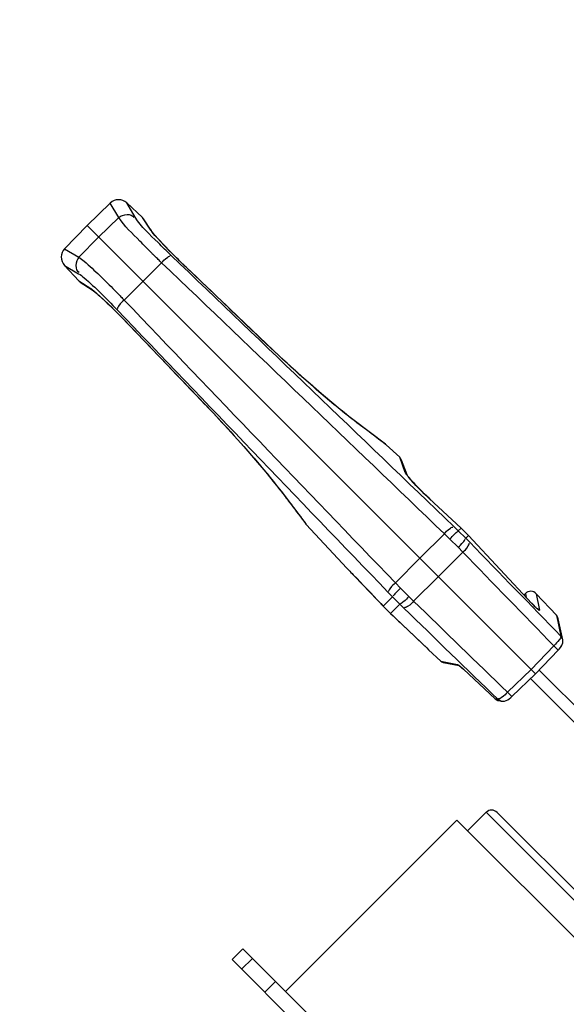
# Paper-space layout 'Sheet' of a CAD drawing. Header units: inches. Extents: x 0.2 to 10.8, y 0.2 to 8.3.
# Tile 531 of 545: x 9.048 to 9.192, y 6.732 to 6.993. Entities that reach past the tile are written whole.
import ezdxf

# ---------------------------------------------------------------- set-up
doc = ezdxf.new("R2010")
doc.units = ezdxf.units.IN
doc.header["$MEASUREMENT"] = 0
doc.layers.get('0').update_dxf_attribs({"lineweight": 5})
doc.styles.add('My Text', font='tahoma.ttf')
doc.dimstyles.new('My Dimension - mm [in] (ANSI)$0', dxfattribs={"dimtxt": 0.12, "dimasz": 0.09842519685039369, "dimexe": 0.125, "dimexo": 0.06299999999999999, "dimgap": 0.03149606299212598, "dimtad": 0, "dimlfac": 250, "dimzin": 4, "dimdsep": 46, "dimtxsty": 'My Text', "dimblk": 'Filled-1', "dimcen": 0.09, "dimclrd": 1, "dimclre": 1, "dimclrt": 1, "dimadec": 1, "dimazin": 1, "dimtfac": 1, "dimtofl": 0, "dimtmove": 0, "dimatfit": 3, "dimfxl": 1, "dimtolj": 1, "dimtzin": 4, "dimlwd": -1, "dimlwe": -1, "dimarcsym": 0})

# ---------------------------------------------------------------- blocks, each defined once
blk = doc.blocks.new('*D10')
at = {"color": 1, "true_color": 0xff0000}
for p, q in [((9.449596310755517, 8.02493972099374), (8.40388933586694, 8.02493972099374)), ((8.52888933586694, 7.926514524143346), (8.52888933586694, 7.823456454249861)), ((8.52888933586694, 5.991751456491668), (8.52888933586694, 6.094809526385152)), ((9.130400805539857, 5.893326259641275), (8.40388933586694, 5.893326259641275))]:
    blk.add_line(p, q, dxfattribs=at)
at = {"layer": 'Defpoints', "color": 0}
for p in [(9.512596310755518, 8.02493972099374), (8.52888933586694, 5.893326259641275), (9.193400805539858, 5.893326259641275)]:
    blk.add_point(p, dxfattribs=at)
at = {"color": 1, "true_color": 0xff0000, "insert": (8.52888933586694, 6.959132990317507), "char_height": 0.12, "attachment_point": 5, "rotation": 90, "style": 'My Text'}
blk.add_mtext('\\A1;532.90 mm [20.980 in]', dxfattribs=at)
blk = doc.blocks.new('Filled-1')
blk = doc.blocks.new('*D11')
at = {"color": 1, "true_color": 0xff0000}
for p, q in [((10.62197169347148, 6.868953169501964), (10.62197169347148, 5.332491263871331)), ((8.790261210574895, 6.233465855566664), (8.790261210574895, 5.332491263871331)), ((8.691836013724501, 5.457491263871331), (8.593410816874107, 5.457491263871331)), ((10.72039689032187, 5.457491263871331), (10.81882208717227, 5.457491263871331))]:
    blk.add_line(p, q, dxfattribs=at)
at = {"layer": 'Defpoints', "color": 0}
for p in [(10.62197169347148, 6.931953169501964), (8.790261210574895, 6.296465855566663), (10.62197169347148, 5.457491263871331)]:
    blk.add_point(p, dxfattribs=at)
at = {"color": 1, "true_color": 0xff0000, "insert": (9.671286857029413, 5.457491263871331), "char_height": 0.12, "attachment_point": 5, "style": 'My Text'}
blk.add_mtext('\\A1;457.93 mm [18.029 in]', dxfattribs=at)

psp = doc.layouts.new('Sheet')

# ---------------------------------------------------------------- linework, layer by layer
at = {"color": 0, "linetype": 'ByBlock', "lineweight": -3}
for p, q in [((9.065550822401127, 6.93816042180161), (9.071673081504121, 6.944072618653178)), ((9.073933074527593, 6.940284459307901), (9.071673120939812, 6.944072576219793)), ((9.076078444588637, 6.944111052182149), (9.080165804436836, 6.94029952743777)), ((9.07828340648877, 6.940369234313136), (9.07607860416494, 6.94411090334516)), ((9.073933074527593, 6.940284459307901), (9.06859028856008, 6.935120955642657)), ((9.082188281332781, 6.937183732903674), (9.080165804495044, 6.940299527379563)), ((9.082500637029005, 6.936816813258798), (9.080479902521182, 6.939924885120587)), ((9.059638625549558, 6.932038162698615), (9.065550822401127, 6.93816042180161)), ((9.183971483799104, 6.819739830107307), (9.065550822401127, 6.93816042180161)), ((9.08218828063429, 6.937183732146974), (9.082500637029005, 6.936816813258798)), ((9.06859028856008, 6.935120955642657), (9.063426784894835, 6.929778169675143)), ((9.059638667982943, 6.932038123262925), (9.063426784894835, 6.929778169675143)), ((9.08278246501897, 6.930733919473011), (9.082697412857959, 6.930817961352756)), ((9.082886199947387, 6.930631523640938), (9.08278246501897, 6.930733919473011)), ((9.083010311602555, 6.930509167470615), (9.082886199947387, 6.930631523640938)), ((9.085264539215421, 6.928314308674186), (9.080317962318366, 6.92339328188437)), ((9.085056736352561, 6.92851454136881), (9.084808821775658, 6.928753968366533)), ((9.085264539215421, 6.928314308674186), (9.085056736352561, 6.92851454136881)), ((9.059600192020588, 6.927632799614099), (9.063411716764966, 6.9235454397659)), ((9.059600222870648, 6.927632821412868), (9.063342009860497, 6.925427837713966)), ((9.112910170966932, 6.906906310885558), (9.091814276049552, 6.927075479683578)), ((9.063411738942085, 6.923545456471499), (9.066527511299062, 6.921522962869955)), ((9.063786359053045, 6.923231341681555), (9.06689443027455, 6.921210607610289)), ((9.080317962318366, 6.92339328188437), (9.07539693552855, 6.918446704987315)), ((9.066527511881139, 6.921522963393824), (9.066894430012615, 6.921210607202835)), ((9.066901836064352, 6.921205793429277), (9.068024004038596, 6.92030748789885)), ((9.07289328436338, 6.921013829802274), (9.072977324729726, 6.920928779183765)), ((9.072977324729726, 6.920928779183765), (9.073079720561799, 6.920825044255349)), ((9.073079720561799, 6.920825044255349), (9.073202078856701, 6.920700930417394)), ((9.0749572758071, 6.918902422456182), (9.075196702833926, 6.918654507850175)), ((9.075196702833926, 6.918654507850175), (9.07539693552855, 6.918446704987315)), ((9.076635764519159, 6.911896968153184), (9.096804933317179, 6.890801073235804)), ((9.135888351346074, 6.886802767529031), (9.135741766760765, 6.886915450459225)), ((9.144388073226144, 6.880394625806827), (9.135744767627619, 6.886928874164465)), ((9.135888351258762, 6.886802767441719), (9.135744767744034, 6.886928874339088)), ((9.144557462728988, 6.880253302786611), (9.144388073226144, 6.880394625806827)), ((9.144557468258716, 6.880253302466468), (9.1444145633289, 6.880359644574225)), ((9.14455747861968, 6.880253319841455), (9.14811970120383, 6.876931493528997)), ((9.149590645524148, 6.872935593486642), (9.148119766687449, 6.876931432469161)), ((9.150071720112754, 6.872265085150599), (9.148632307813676, 6.876160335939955)), ((9.149590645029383, 6.872935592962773), (9.149984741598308, 6.872436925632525)), ((9.149984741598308, 6.872436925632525), (9.150105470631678, 6.872174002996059)), ((9.116908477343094, 6.867822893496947), (9.11678236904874, 6.867966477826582)), ((9.11678236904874, 6.867966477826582), (9.12331661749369, 6.859323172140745)), ((9.11679574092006, 6.8679695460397), (9.116908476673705, 6.867822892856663)), ((9.12331661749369, 6.859323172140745), (9.123457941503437, 6.859153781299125)), ((9.123326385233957, 6.85933045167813), (9.12345791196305, 6.859153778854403)), ((9.123457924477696, 6.859153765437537), (9.13416889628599, 6.847667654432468)), ((9.163604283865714, 6.857522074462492), (9.162389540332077, 6.858678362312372)), ((9.163604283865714, 6.857522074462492), (9.16431827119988, 6.858236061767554)), ((9.166292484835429, 6.856261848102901), (9.16431827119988, 6.858236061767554)), ((9.159923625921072, 6.856725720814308), (9.153437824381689, 6.850273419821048)), ((9.161366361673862, 6.855341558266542), (9.159923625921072, 6.856725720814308)), ((9.1635376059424, 6.853181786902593), (9.161366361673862, 6.855341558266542)), ((9.165584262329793, 6.855553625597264), (9.163604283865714, 6.857522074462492)), ((9.165584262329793, 6.855553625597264), (9.166292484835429, 6.856261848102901)), ((9.166615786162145, 6.854482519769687), (9.165584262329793, 6.855553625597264)), ((9.182978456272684, 6.838363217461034), (9.166292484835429, 6.856261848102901)), ((9.164771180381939, 6.851908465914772), (9.1635376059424, 6.853181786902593)), ((9.153437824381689, 6.850273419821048), (9.146985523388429, 6.843787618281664)), ((9.164771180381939, 6.851908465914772), (9.158309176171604, 6.845402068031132)), ((9.13416923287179, 6.847667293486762), (9.134633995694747, 6.847191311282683)), ((9.134376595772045, 6.847454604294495), (9.144118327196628, 6.837265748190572)), ((9.158309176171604, 6.845402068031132), (9.151802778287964, 6.838940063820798)), ((9.146985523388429, 6.843787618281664), (9.148369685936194, 6.842344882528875)), ((9.148369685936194, 6.842344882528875), (9.150529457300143, 6.840173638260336)), ((9.143742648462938, 6.837660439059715), (9.146189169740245, 6.840106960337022)), ((9.145032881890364, 6.841321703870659), (9.146189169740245, 6.840106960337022)), ((9.146189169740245, 6.840106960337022), (9.148157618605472, 6.838126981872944)), ((9.150529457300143, 6.840173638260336), (9.151802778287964, 6.838940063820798)), ((9.18093439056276, 6.840567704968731), (9.181324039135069, 6.84095735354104)), ((9.181323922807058, 6.84095723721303), (9.181531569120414, 6.839927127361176)), ((9.184201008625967, 6.840907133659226), (9.189506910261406, 6.835217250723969)), ((9.184201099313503, 6.840907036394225), (9.185069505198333, 6.836530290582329)), ((9.14310513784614, 6.838340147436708), (9.143742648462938, 6.837660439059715)), ((9.143744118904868, 6.83765838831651), (9.144713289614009, 6.836656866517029)), ((9.144321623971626, 6.837055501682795), (9.144713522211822, 6.836657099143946)), ((9.14571686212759, 6.835686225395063), (9.148157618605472, 6.838126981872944)), ((9.148157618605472, 6.838126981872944), (9.14922872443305, 6.837095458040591)), ((9.184539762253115, 6.836860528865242), (9.182984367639, 6.838368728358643)), ((9.184554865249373, 6.836915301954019), (9.184412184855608, 6.836964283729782)), ((9.185069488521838, 6.836530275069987), (9.184554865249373, 6.836915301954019)), ((9.144713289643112, 6.836656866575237), (9.145714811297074, 6.835687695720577)), ((9.144713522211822, 6.836657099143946), (9.145102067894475, 6.836274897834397)), ((9.14531208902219, 6.836071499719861), (9.155510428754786, 6.826320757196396)), ((9.14571686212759, 6.835686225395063), (9.146360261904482, 6.835082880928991)), ((9.189506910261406, 6.835217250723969), (9.19068237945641, 6.829686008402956)), ((9.191181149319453, 6.828749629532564), (9.19000007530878, 6.834271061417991)), ((9.155247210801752, 6.826578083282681), (9.155716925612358, 6.826119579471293)), ((9.188830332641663, 6.82711479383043), (9.182834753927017, 6.82087649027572)), ((9.189970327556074, 6.82598153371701), (9.188830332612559, 6.82711479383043)), ((9.190586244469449, 6.826695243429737), (9.19070728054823, 6.826869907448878)), ((9.190856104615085, 6.827088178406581), (9.190944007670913, 6.827257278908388)), ((9.191054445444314, 6.827476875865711), (9.19111555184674, 6.827672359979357)), ((9.155724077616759, 6.826112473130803), (9.158978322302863, 6.823077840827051)), ((9.183971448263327, 6.81973979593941), (9.189970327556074, 6.82598153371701)), ((9.158978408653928, 6.823077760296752), (9.163418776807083, 6.822216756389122)), ((9.159567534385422, 6.822777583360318), (9.163820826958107, 6.821949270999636)), ((9.163418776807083, 6.822216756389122), (9.163568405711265, 6.822142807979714)), ((9.163418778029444, 6.822216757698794), (9.163803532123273, 6.82197163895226)), ((9.163568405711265, 6.822142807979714), (9.163846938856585, 6.821944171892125)), ((9.163739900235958, 6.822004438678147), (9.163820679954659, 6.821949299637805)), ((9.163820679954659, 6.821949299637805), (9.164973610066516, 6.820968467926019)), ((9.163846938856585, 6.821944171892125), (9.164163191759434, 6.821691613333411)), ((9.164068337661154, 6.821759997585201), (9.164973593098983, 6.820968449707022)), ((9.164163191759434, 6.821691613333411), (9.164976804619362, 6.820971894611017)), ((9.164973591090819, 6.820968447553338), (9.173336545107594, 6.813172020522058)), ((9.182834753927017, 6.82087649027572), (9.176596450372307, 6.814880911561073)), ((9.177729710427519, 6.813740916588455), (9.183971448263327, 6.81973979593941)), ((9.184941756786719, 6.820749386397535), (9.214447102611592, 6.791244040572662)), ((9.182673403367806, 6.818492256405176), (9.212184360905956, 6.788981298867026)), ((9.177729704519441, 6.813740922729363), (9.176596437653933, 6.814880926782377)), ((9.173336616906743, 6.813172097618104), (9.173503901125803, 6.813034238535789)), ((9.173336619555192, 6.813172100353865), (9.174070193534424, 6.812735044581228)), ((9.17402523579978, 6.813028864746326), (9.173339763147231, 6.813175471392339)), ((9.174656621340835, 6.812622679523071), (9.174025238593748, 6.813028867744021)), ((9.174070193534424, 6.812735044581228), (9.174264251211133, 6.812680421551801)), ((9.174289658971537, 6.812674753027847), (9.17496161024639, 6.812530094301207)), ((9.174960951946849, 6.812530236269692), (9.174656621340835, 6.812622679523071)), ((9.174963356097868, 6.81252978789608), (9.175340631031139, 6.812484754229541)), ((9.166066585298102, 6.778248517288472), (9.170991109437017, 6.78317304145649)), ((9.170991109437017, 6.78317304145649), (9.209128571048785, 6.74503529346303)), ((9.173843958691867, 6.783148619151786), (9.211669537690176, 6.745322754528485)), ((9.117983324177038, 6.735822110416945), (9.163238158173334, 6.781076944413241)), ((9.163238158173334, 6.781076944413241), (9.232038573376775, 6.7122765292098)), ((9.106669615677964, 6.747135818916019), (9.103841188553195, 6.74430739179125)), ((9.125126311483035, 6.728679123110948), (9.106669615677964, 6.747135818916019)), ((9.122297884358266, 6.725850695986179), (9.103841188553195, 6.74430739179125)), ((9.109216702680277, 6.744588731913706), (9.106388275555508, 6.741760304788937)), ((9.11532436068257, 6.738481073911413), (9.1124959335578, 6.735652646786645))]:
    psp.add_line(p, q, dxfattribs=at)
for points in [[(9.091814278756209, 6.927075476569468), (9.089713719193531, 6.929108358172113), (9.087606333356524, 6.931207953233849), (9.08583580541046, 6.933031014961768), (9.08443373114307, 6.934530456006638), (9.08340935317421, 6.935680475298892), (9.08275811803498, 6.936466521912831), (9.082505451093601, 6.936809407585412)], [(9.066902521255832, 6.921205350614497), (9.06723713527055, 6.92095905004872), (9.068015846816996, 6.920314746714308), (9.069155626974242, 6.919300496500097), (9.070644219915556, 6.91790975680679)], [(9.070663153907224, 6.917891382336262), (9.072460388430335, 6.916147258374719), (9.07456276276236, 6.914038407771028), (9.076635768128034, 6.911896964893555)], [(9.13574464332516, 6.886928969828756), (9.13358699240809, 6.888623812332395), (9.130759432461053, 6.890930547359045), (9.127513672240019, 6.893666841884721), (9.123958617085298, 6.896754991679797), (9.120213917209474, 6.900102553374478), (9.11640491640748, 6.903604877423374), (9.112910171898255, 6.906906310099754)], [(9.09680493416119, 6.890801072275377), (9.100084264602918, 6.887330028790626), (9.103587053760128, 6.883521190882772), (9.106935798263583, 6.879775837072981), (9.110025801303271, 6.87621930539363), (9.112764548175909, 6.872971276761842), (9.115074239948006, 6.870140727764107), (9.116782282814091, 6.867966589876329)], [(9.16431827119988, 6.858236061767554), (9.155940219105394, 6.866059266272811), (9.155266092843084, 6.866699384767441), (9.154625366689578, 6.867318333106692), (9.154021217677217, 6.867912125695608), (9.15345590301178, 6.868477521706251), (9.152931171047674, 6.869011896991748), (9.152448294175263, 6.869513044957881), (9.152007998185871, 6.869979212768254), (9.151610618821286, 6.870409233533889), (9.151256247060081, 6.870802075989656), (9.150945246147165, 6.871156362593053), (9.15067782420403, 6.871470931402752), (9.15045446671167, 6.871743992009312), (9.150278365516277, 6.871969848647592), (9.150151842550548, 6.872142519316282), (9.150076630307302, 6.872254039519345)], [(9.191181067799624, 6.828749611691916), (9.191088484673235, 6.829054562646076), (9.19068229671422, 6.829685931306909)], [(9.189970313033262, 6.825981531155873), (9.190245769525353, 6.826280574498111), (9.190597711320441, 6.826709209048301), (9.190867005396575, 6.82710416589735), (9.19106452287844, 6.827496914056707), (9.19119353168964, 6.827940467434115), (9.191224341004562, 6.828424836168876), (9.191181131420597, 6.82874931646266)], [(9.175342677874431, 6.812484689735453), (9.175819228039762, 6.812527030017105), (9.176252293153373, 6.81266240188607), (9.176637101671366, 6.812862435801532), (9.17702857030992, 6.813133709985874), (9.177452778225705, 6.813485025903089), (9.177729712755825, 6.813740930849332)], [(9.173339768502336, 6.813175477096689), (9.173840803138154, 6.812829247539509), (9.174264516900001, 6.812680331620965)]]:
    psp.add_lwpolyline(points, dxfattribs=at)
for centre, radius, start, end in [((9.073896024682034, 6.941770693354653), 0.003199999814, 46.99999985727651, 133.9999970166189), ((9.078801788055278, 6.93883680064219), 0.001999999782, 32.9592568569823, 46.99996710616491), ((9.061940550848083, 6.929815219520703), 0.003199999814, 136.0000029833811, 223.0000001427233), ((-11.41821668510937, -14.52930459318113), 29.67864806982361, 46.10291617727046, 46.30260258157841), ((-11.32021707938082, -14.42480780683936), 29.538516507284, 46.09853199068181, 46.29916544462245), ((9.064874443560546, 6.924909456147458), 0.001999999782, 223.000032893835, 237.0407427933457), ((30.53301583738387, 27.4219279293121), 29.6786480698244, 223.6973974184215, 223.8970838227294), ((30.4285190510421, 27.32392832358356), 29.53851650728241, 223.7008345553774, 223.9014680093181), ((9.14675568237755, 6.875468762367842), 0.001999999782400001, 20.22983945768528, 47.00000103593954), ((-2.6066981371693, -4.596345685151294), 16.4235315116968, 44.08390251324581, 44.20445382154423), ((-2.666003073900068, -4.652445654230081), 16.5020417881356, 44.07862615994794, 44.19857828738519), ((9.182738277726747, 6.83954311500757), 0.001999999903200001, 43.0000001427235, 135.0000011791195), ((20.60005715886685, 18.61040961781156), 16.423531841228, 225.7955461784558, 225.9160974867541), ((20.65615724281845, 18.66971467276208), 16.5020422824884, 225.8014217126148, 225.921373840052), ((9.18804420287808, 6.8338532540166), 0.002, 12.05811406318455, 43.0000001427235), ((9.159796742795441, 6.823955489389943), 0.0011999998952, 227.0000010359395, 258.9884397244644), ((9.172405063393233, 6.781759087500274), 0.002, 43.99998404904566, 135)]:
    psp.add_arc(centre, radius, start, end, dxfattribs=at)
for points in [[(9.073933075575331, 6.940284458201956), (9.074892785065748, 6.941191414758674), (9.077502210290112, 6.941504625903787), (9.077894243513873, 6.94024370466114)], [(9.063426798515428, 6.929778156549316), (9.062519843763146, 6.928818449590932), (9.062206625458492, 6.926209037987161), (9.063467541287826, 6.925816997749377)], [(9.112886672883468, 6.90691960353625), (9.105859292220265, 6.913646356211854), (9.098828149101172, 6.920369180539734), (9.091793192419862, 6.927088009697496)], [(9.07662323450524, 6.911918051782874), (9.083342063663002, 6.904883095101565), (9.090064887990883, 6.897851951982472), (9.096791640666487, 6.890824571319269)]]:
    psp.add_open_spline(points, degree=3, dxfattribs=at)
for points, knots in [([(9.082697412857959, 6.930817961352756), (9.081620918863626, 6.93188217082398), (9.078643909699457, 6.934970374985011), (9.075450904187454, 6.937945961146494), (9.073933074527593, 6.940284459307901)], [0, 0, 0, 0, 0.3518970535, 1, 1, 1, 1]), ([(9.087735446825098, 6.930271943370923), (9.086579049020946, 6.931377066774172), (9.083362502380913, 6.934654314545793), (9.0798208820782, 6.937777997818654), (9.07828340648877, 6.940369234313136)], [0, 0, 0, 0, 0.3467797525, 1, 1, 1, 1]), ([(9.08240717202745, 6.936874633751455), (9.082366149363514, 6.936929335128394), (9.08229146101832, 6.93703116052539), (9.08221990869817, 6.937135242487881), (9.082188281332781, 6.937183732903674)], [0, 0, 0, 0, 0.5415054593, 1, 1, 1, 1]), ([(9.082781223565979, 6.936399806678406), (9.082713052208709, 6.936483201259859), (9.082586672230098, 6.936640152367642), (9.082463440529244, 6.936799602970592), (9.08240717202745, 6.936874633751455)], [0, 0, 0, 0, 0.534558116, 1, 1, 1, 1]), ([(9.091793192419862, 6.927088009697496), (9.090804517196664, 6.928032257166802), (9.087720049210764, 6.931054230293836), (9.084650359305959, 6.934113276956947), (9.082781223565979, 6.936399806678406)], [0, 0, 0, 0, 0.3164371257, 1, 1, 1, 1]), ([(9.084808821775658, 6.928753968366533), (9.08450532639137, 6.929047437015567), (9.083904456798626, 6.929631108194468), (9.083306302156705, 6.930217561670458), (9.083010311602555, 6.930509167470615)], [0, 0, 0, 0, 0.5039823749, 1, 1, 1, 1]), ([(9.063426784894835, 6.929778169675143), (9.063902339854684, 6.929469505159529), (9.067209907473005, 6.926696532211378), (9.070266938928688, 6.923670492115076), (9.07289328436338, 6.921013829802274)], [0, 0, 0, 0, 0.1317661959, 1, 1, 1, 1]), ([(9.08526454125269, 6.928314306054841), (9.085769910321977, 6.928839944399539), (9.085834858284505, 6.929255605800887), (9.087567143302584, 6.93022712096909), (9.08747261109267, 6.930031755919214)], [0, 0, 0, 0, 0.7706272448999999, 1, 1, 1, 1]), ([(9.063342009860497, 6.925427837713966), (9.06385402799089, 6.925124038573), (9.067411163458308, 6.922146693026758), (9.070662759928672, 6.918881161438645), (9.073439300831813, 6.915975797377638)], [0, 0, 0, 0, 0.129030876, 1, 1, 1, 1]), ([(9.066527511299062, 6.921522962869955), (9.06658698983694, 6.921484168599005), (9.066715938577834, 6.921394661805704), (9.066841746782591, 6.92130086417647), (9.0669100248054, 6.921248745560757)], [0, 0, 0, 0, 0.452568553, 1, 1, 1, 1]), ([(9.066916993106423, 6.921243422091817), (9.06697988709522, 6.921195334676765), (9.067111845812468, 6.921092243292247), (9.067242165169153, 6.920987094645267), (9.06731052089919, 6.920931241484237)], [0, 0, 0, 0, 0.4728215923, 1, 1, 1, 1]), ([(9.06731052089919, 6.920931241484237), (9.067868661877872, 6.920475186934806), (9.071098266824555, 6.91760101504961), (9.074136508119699, 6.91452178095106), (9.07662323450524, 6.911918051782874)], [0, 0, 0, 0, 0.1667976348, 1, 1, 1, 1]), ([(9.073202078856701, 6.920700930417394), (9.073493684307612, 6.920404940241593), (9.074080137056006, 6.919806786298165), (9.074663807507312, 6.919205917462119), (9.0749572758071, 6.918902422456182)], [0, 0, 0, 0, 0.4960176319, 1, 1, 1, 1]), ([(9.07539693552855, 6.918446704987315), (9.074871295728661, 6.917941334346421), (9.074455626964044, 6.917876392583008), (9.073484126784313, 6.916144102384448), (9.073679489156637, 6.916238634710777)], [0, 0, 0, 0, 0.7706297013, 1, 1, 1, 1]), ([(9.135229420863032, 6.887312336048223), (9.13371728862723, 6.888490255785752), (9.126033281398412, 6.894737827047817), (9.118674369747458, 6.901380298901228), (9.112905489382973, 6.906901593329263)], [0, 0, 0, 0, 0.1935737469, 1, 1, 1, 1]), ([(9.096809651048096, 6.89080575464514), (9.09876668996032, 6.888760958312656), (9.105523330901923, 6.881519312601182), (9.112057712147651, 6.874055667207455), (9.116405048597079, 6.868473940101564)], [0, 0, 0, 0, 0.2857447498, 1, 1, 1, 1]), ([(9.135741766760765, 6.886915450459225), (9.135657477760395, 6.886980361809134), (9.135486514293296, 6.887112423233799), (9.135315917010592, 6.887244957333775), (9.135229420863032, 6.887312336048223)], [0, 0, 0, 0, 0.4924643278, 1, 1, 1, 1]), ([(9.1444145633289, 6.880359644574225), (9.144107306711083, 6.880588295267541), (9.141251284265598, 6.882717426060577), (9.138410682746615, 6.884867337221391), (9.135888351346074, 6.886802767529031)], [0, 0, 0, 0, 0.1075139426, 1, 1, 1, 1]), ([(9.14986373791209, 6.872469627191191), (9.149802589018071, 6.872557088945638), (9.149703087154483, 6.872707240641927), (9.14961621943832, 6.872866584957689), (9.149590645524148, 6.872935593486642)], [0, 0, 0, 0, 0.5918491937, 1, 1, 1, 1]), ([(9.150067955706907, 6.872190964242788), (9.150031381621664, 6.872238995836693), (9.14996233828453, 6.87233117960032), (9.149895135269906, 6.872424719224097), (9.14986373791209, 6.872469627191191)], [0, 0, 0, 0, 0.5242087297, 1, 1, 1, 1]), ([(9.150430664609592, 6.871734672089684), (9.15036574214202, 6.871813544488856), (9.150243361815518, 6.871964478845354), (9.150123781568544, 6.872117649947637), (9.150067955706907, 6.872190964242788)], [0, 0, 0, 0, 0.5257488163, 1, 1, 1, 1]), ([(9.15631992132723, 6.865692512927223), (9.155715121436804, 6.866256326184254), (9.15368477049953, 6.868201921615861), (9.15169308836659, 6.870200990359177), (9.150430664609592, 6.871734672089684)], [0, 0, 0, 0, 0.2939079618, 1, 1, 1, 1]), ([(9.116405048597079, 6.868473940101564), (9.116471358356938, 6.868388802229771), (9.116601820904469, 6.868220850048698), (9.116731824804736, 6.868052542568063), (9.11679574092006, 6.8679695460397)], [0, 0, 0, 0, 0.507426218, 1, 1, 1, 1]), ([(9.116908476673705, 6.867822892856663), (9.11775014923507, 6.866725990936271), (9.119910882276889, 6.863893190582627), (9.122050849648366, 6.861044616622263), (9.123352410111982, 6.85929559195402)], [0, 0, 0, 0, 0.3880701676, 1, 1, 1, 1]), ([(9.159923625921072, 6.856725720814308), (9.160424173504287, 6.857242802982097), (9.160512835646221, 6.857632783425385), (9.162225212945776, 6.85864596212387), (9.162131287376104, 6.858441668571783)], [0, 0, 0, 0, 0.7619414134, 1, 1, 1, 1]), ([(9.161366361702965, 6.855341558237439), (9.161860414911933, 6.855865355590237), (9.16195432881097, 6.856078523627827), (9.163482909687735, 6.857436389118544), (9.163358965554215, 6.857271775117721)], [0, 0, 0, 0, 0.777497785, 1, 1, 1, 1]), ([(9.16353760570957, 6.853181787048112), (9.164057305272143, 6.853679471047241), (9.16437167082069, 6.853755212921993), (9.165528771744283, 6.855406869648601), (9.165341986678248, 6.85530072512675)], [0, 0, 0, 0, 0.7700805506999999, 1, 1, 1, 1]), ([(9.164771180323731, 6.85190846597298), (9.165285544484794, 6.852412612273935), (9.165759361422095, 6.852538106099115), (9.166611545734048, 6.854297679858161), (9.166385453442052, 6.854218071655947)], [0, 0, 0, 0, 0.7502962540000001, 1, 1, 1, 1]), ([(9.134635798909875, 6.847189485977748), (9.13505112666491, 6.84676366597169), (9.137898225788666, 6.843837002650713), (9.140716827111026, 6.840882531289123), (9.14310513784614, 6.838340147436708)], [0, 0, 0, 0, 0.1456819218, 1, 1, 1, 1]), ([(9.146985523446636, 6.843787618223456), (9.146468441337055, 6.843287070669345), (9.14607846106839, 6.843198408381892), (9.14506528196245, 6.841486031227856), (9.14526957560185, 6.841579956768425)], [0, 0, 0, 0, 0.7619413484, 1, 1, 1, 1]), ([(9.14836968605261, 6.842344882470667), (9.147845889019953, 6.841850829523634), (9.147632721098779, 6.841756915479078), (9.14627485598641, 6.840228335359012), (9.146439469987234, 6.840352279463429)], [0, 0, 0, 0, 0.7774976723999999, 1, 1, 1, 1]), ([(9.15052945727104, 6.84017363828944), (9.150031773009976, 6.839653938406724), (9.149956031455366, 6.839339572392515), (9.14830437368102, 6.838182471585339), (9.148410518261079, 6.838369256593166)], [0, 0, 0, 0, 0.7700807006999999, 1, 1, 1, 1]), ([(9.151802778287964, 6.838940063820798), (9.151298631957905, 6.838425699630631), (9.15117313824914, 6.837951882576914), (9.149413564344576, 6.837099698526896), (9.149493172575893, 6.837325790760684)], [0, 0, 0, 0, 0.7502962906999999, 1, 1, 1, 1]), ([(9.184061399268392, 6.837249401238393), (9.183900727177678, 6.837402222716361), (9.183570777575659, 6.837734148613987), (9.183258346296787, 6.838082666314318), (9.183099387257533, 6.838270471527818)], [0, 0, 0, 0, 0.4740231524, 1, 1, 1, 1]), ([(9.185069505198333, 6.836530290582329), (9.185088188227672, 6.836436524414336), (9.184383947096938, 6.836878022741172), (9.184294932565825, 6.837027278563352), (9.184061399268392, 6.837249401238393)], [0, 0, 0, 0, 0.2287809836, 1, 1, 1, 1]), ([(9.146360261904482, 6.835082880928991), (9.147354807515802, 6.834148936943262), (9.150335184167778, 6.83133290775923), (9.153288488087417, 6.828488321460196), (9.155247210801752, 6.826578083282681)], [0, 0, 0, 0, 0.3327365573, 1, 1, 1, 1]), ([(9.19068237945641, 6.829686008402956), (9.19078023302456, 6.829341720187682), (9.189951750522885, 6.828398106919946), (9.189391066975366, 6.827657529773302), (9.188878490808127, 6.827225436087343)], [0, 0, 0, 0, 0.348064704, 1, 1, 1, 1]), ([(9.176596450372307, 6.814880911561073), (9.176082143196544, 6.814366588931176), (9.175905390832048, 6.813965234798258), (9.17413556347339, 6.812952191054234), (9.174217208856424, 6.813198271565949)], [0, 0, 0, 0, 0.7372132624, 1, 1, 1, 1])]:
    psp.add_open_spline(points, degree=3, knots=knots, dxfattribs=at)

# ---------------------------------------------------------------- dimensions: what is measured, and where the dimension line sits
dim = psp.add_linear_dim(base=(8.52888933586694, 5.893326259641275), p1=(9.512596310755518, 8.02493972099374), p2=(9.193400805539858, 5.893326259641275), angle=90, dimstyle='My Dimension - mm [in] (ANSI)$0', override={"dimpost": ' mm'})
dim.commit()
dim.dimension.update_dxf_attribs({"geometry": '*D10', "text_midpoint": (8.52888933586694, 6.959132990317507)})
dim = psp.add_linear_dim(base=(10.62197169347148, 5.457491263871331), p1=(8.790261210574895, 6.296465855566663), p2=(10.62197169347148, 6.931953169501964), dimstyle='My Dimension - mm [in] (ANSI)$0', override={"dimpost": ' mm'})
dim.commit()
dim.dimension.update_dxf_attribs({"geometry": '*D11', "text_midpoint": (9.671286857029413, 5.457491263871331), "dimtype": 160})

doc.saveas('drawing.dxf')
